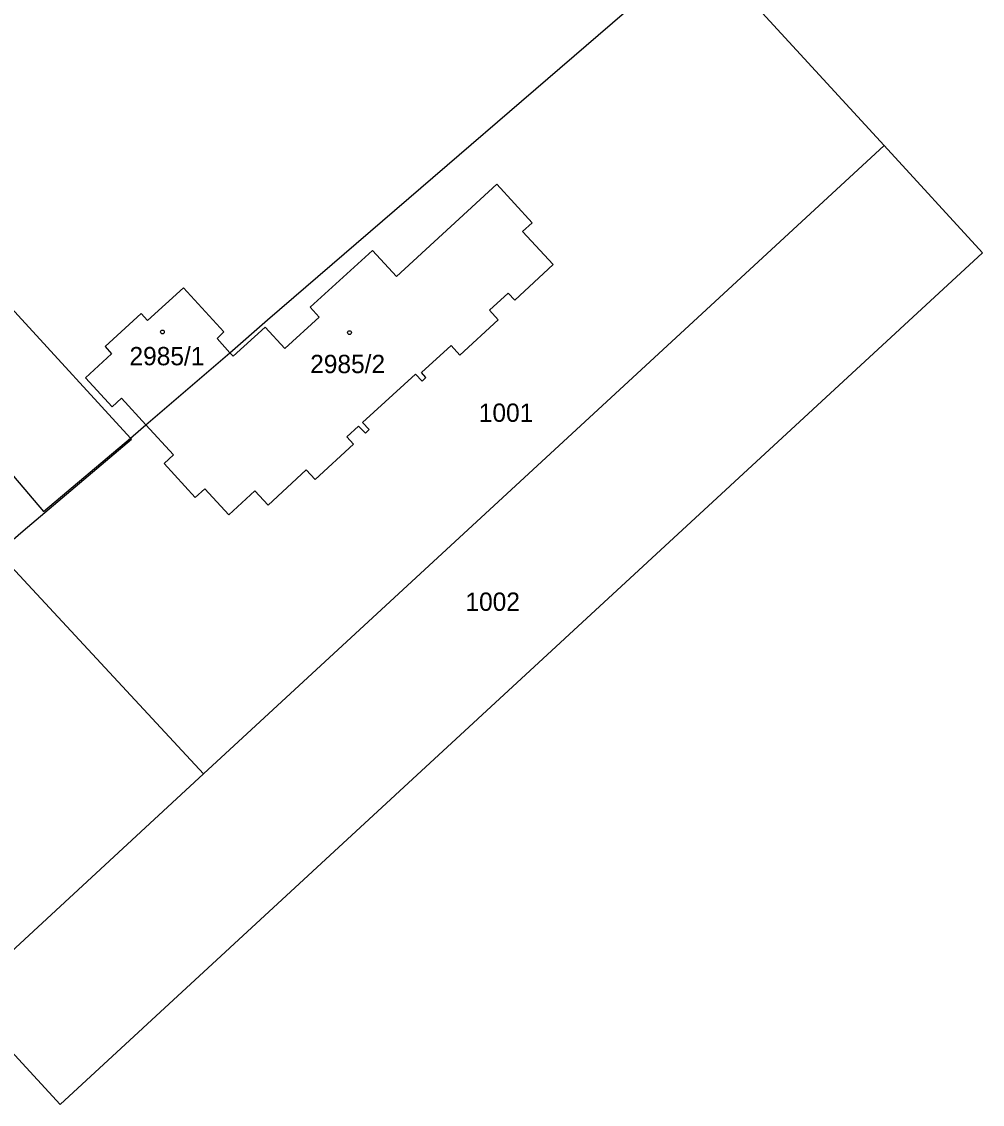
# Model space of a CAD drawing. Extents: x -735249 to -729401, y -1124843 to -1121828.
# Drawn here: x -732974.2 to -732885.1, y -1124389.9 to -1124289.4 of the extents above; entities that cross this region are included whole.
import ezdxf

# ---------------------------------------------------------------- set-up
doc = ezdxf.new("R2010")
doc.units = 0
for name, color, linetype in [('Vrstva 1', 7, 'Continuous'), ('Vrstva 13', 7, 'Continuous'), ('Vrstva 18', 7, 'Continuous'), ('Vrstva 19', 7, 'Continuous'), ('Vrstva 25', 7, 'Continuous')]:
    doc.layers.add(name, color=color, linetype=linetype)

msp = doc.modelspace()

# ---------------------------------------------------------------- linework, layer by layer
at = {"layer": 'Vrstva 1'}
for points in [[(-733005.83, -1124282.46), (-732964.11, -1124328.04)], [(-732951.4, -1124317.05), (-732911.16, -1124282.36)], [(-732957.33, -1124359.19), (-732894.18, -1124300.88)], [(-732930.13, -1124304.45), (-732939.43, -1124313.04)], [(-732926.83, -1124308.04), (-732930.13, -1124304.45)], [(-732927.72, -1124308.86), (-732926.83, -1124308.04)], [(-732924.9, -1124311.93), (-732927.72, -1124308.86)], [(-732941.66, -1124310.61), (-732947.43, -1124315.88)], [(-732939.43, -1124313.04), (-732941.66, -1124310.61)], [(-732928.45, -1124315.23), (-732924.9, -1124311.93)], [(-732959.2, -1124314.08), (-732962.53, -1124317.1)], [(-732955.44, -1124318.18), (-732959.2, -1124314.08)], [(-732930.8, -1124316.16), (-732929.06, -1124314.57)], [(-732929.06, -1124314.57), (-732928.45, -1124315.23)], [(-732947.43, -1124315.88), (-732946.59, -1124316.81)], [(-732963.12, -1124316.46), (-732966.48, -1124319.54)], [(-732962.53, -1124317.1), (-732963.12, -1124316.46)], [(-732949.79, -1124319.72), (-732946.59, -1124316.81)], [(-732929.99, -1124317.05), (-732930.8, -1124316.16)], [(-732954.88, -1124320.1), (-732951.4, -1124317.05)], [(-732954.59, -1124320.41), (-732951.63, -1124317.73)], [(-732951.63, -1124317.73), (-732949.79, -1124319.72)], [(-732933.55, -1124320.32), (-732929.99, -1124317.05)], [(-732956.08, -1124318.78), (-732955.44, -1124318.18)], [(-732954.88, -1124320.1), (-732956.08, -1124318.78)], [(-732966.48, -1124319.54), (-732965.87, -1124320.21)], [(-732937.1, -1124321.95), (-732934.36, -1124319.44)], [(-732934.36, -1124319.44), (-732933.55, -1124320.32)], [(-732965.87, -1124320.21), (-732968.3, -1124322.44)], [(-732962.68, -1124326.81), (-732954.88, -1124320.1)], [(-732954.88, -1124320.1), (-732954.59, -1124320.41)], [(-732936.71, -1124322.41), (-732937.1, -1124321.95)], [(-732968.3, -1124322.44), (-732965.83, -1124325.13)], [(-732942.59, -1124326.58), (-732937.66, -1124322.08)], [(-732937.66, -1124322.08), (-732937.06, -1124322.73)], [(-732937.06, -1124322.73), (-732936.71, -1124322.41)], [(-732965.83, -1124325.13), (-732964.96, -1124324.33)], [(-732964.96, -1124324.33), (-732962.68, -1124326.81)], [(-732963.87, -1124327.83), (-732962.68, -1124326.81)], [(-732962.68, -1124326.81), (-732960.12, -1124329.59)], [(-732944.05, -1124327.91), (-732942.94, -1124326.91)], [(-732942.94, -1124326.91), (-732942.32, -1124327.57)], [(-732941.98, -1124327.24), (-732942.59, -1124326.58)], [(-732964.11, -1124328.04), (-732963.87, -1124327.83)], [(-732943.43, -1124328.58), (-732944.05, -1124327.91)], [(-732942.32, -1124327.57), (-732941.98, -1124327.24)], [(-732974.08, -1124336.63), (-732964.02, -1124328.13)], [(-732972.2, -1124334.85), (-732964.11, -1124328.04)], [(-732964.11, -1124328.04), (-732964.02, -1124328.13)], [(-732946.99, -1124331.86), (-732943.43, -1124328.58)], [(-732960.12, -1124329.59), (-732960.99, -1124330.4)], [(-732960.99, -1124330.4), (-732958.1, -1124333.53)], [(-732951.34, -1124334.24), (-732947.8, -1124330.98)], [(-732947.8, -1124330.98), (-732946.99, -1124331.86)], [(-732974.98, -1124331.56), (-732972.2, -1124334.85)], [(-732958.1, -1124333.53), (-732957.23, -1124332.73)], [(-732957.23, -1124332.73), (-732954.99, -1124335.16)], [(-732954.99, -1124335.16), (-732952.56, -1124332.92)], [(-732952.56, -1124332.92), (-732951.34, -1124334.24)], [(-732976.43, -1124338.65), (-732974.08, -1124336.63)], [(-732976.43, -1124338.65), (-732957.33, -1124359.19)], [(-732979.8, -1124379.94), (-732957.33, -1124359.19)]]:
    msp.add_lwpolyline(points, dxfattribs=at)
at = {"layer": 'Vrstva 13'}
for points in [[(-732894.18, -1124300.88), (-732911.16, -1124282.36)], [(-732894.18, -1124300.88), (-732885.06, -1124310.83)], [(-732885.06, -1124310.83), (-732970.64, -1124389.86)], [(-732970.64, -1124389.86), (-732979.8, -1124379.94)]]:
    msp.add_lwpolyline(points, dxfattribs=at)
at = {"layer": 'Vrstva 25'}
for centre in [(-732961.15, -1124318.18), (-732943.79, -1124318.24)]:
    msp.add_circle(centre, 0.175, dxfattribs=at)

# ---------------------------------------------------------------- texts
at = {"layer": 'Vrstva 18'}
for s, p in [('1001', (-732931.79, -1124326.52)), ('1002', (-732933.03, -1124344.06))]:
    msp.add_text(s, height=1.7, dxfattribs=at).set_placement(p)
at = {"layer": 'Vrstva 19'}
for s, p in [('2985/1', (-732964.21, -1124321.27)), ('2985/2', (-732947.44, -1124322))]:
    msp.add_text(s, height=1.7, dxfattribs=at).set_placement(p)

doc.saveas('drawing.dxf')
